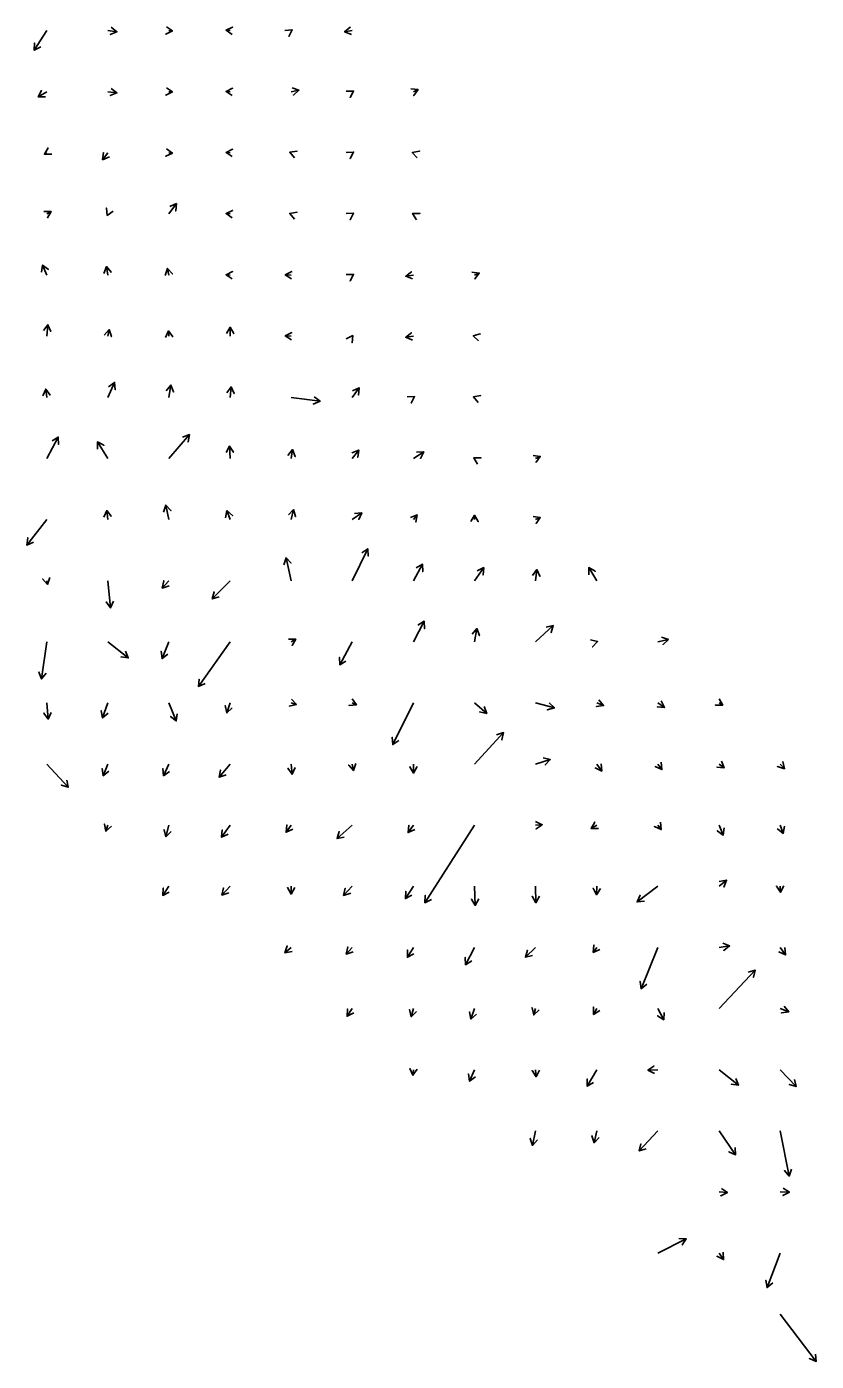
# Model space of a CAD drawing. Extents: x 954385 to 988206, y 1868364 to 1924553.
# Drawn here: x 961391 to 962037, y 1901430 to 1902522 of the extents above; entities that cross this region are included whole.
import ezdxf

# ---------------------------------------------------------------- set-up
doc = ezdxf.new("R2010")
doc.units = 0
doc.layers.add('26', color=7, linetype='Continuous')

msp = doc.modelspace()

# ---------------------------------------------------------------- linework, layer by layer
at = {"layer": '26'}
for points in [[(961407.1, 1902518.9), (961396.9, 1902502.9), (961397.2, 1902508.9), (961396.9, 1902502.9), (961402.2, 1902505.6)], [(961457.1, 1902518.9), (961464.6, 1902518), (961459.1, 1902515.7), (961464.6, 1902518), (961459.8, 1902521.6)], [(961507.1, 1902518.9), (961509.9, 1902518.7), (961504.5, 1902516.1), (961509.9, 1902518.7), (961505, 1902522.1)], [(961557.1, 1902518.9), (961553.8, 1902519.2), (961559.2, 1902521.8), (961553.8, 1902519.2), (961558.8, 1902515.8)], [(961607.1, 1902518.9), (961608, 1902519.5), (961605.3, 1902514.1), (961608, 1902519.5), (961602, 1902519)], [(961657.1, 1902518.9), (961650.8, 1902518), (961655.5, 1902521.7), (961650.8, 1902518), (961656.4, 1902515.8)], [(961407.1, 1902468.9), (961400.2, 1902464.7), (961403, 1902469.9), (961400.2, 1902464.7), (961406.2, 1902464.8)], [(961457.1, 1902468.9), (961464.6, 1902468), (961459.1, 1902465.7), (961464.6, 1902468), (961459.8, 1902471.6)], [(961507.1, 1902468.9), (961509.9, 1902468.7), (961504.5, 1902466.1), (961509.9, 1902468.7), (961505, 1902472.1)], [(961557.1, 1902468.9), (961553.8, 1902469.2), (961559.2, 1902471.8), (961553.8, 1902469.2), (961558.8, 1902465.8)], [(961607.1, 1902468.9), (961613.5, 1902470.1), (961608.9, 1902466.2), (961613.5, 1902470.1), (961607.9, 1902472.1)], [(961657.1, 1902468.9), (961658.1, 1902469.5), (961655.3, 1902464.2), (961658.1, 1902469.5), (961652.1, 1902469.3)], [(961707.1, 1902468.9), (961710.9, 1902470.6), (961707.4, 1902465.8), (961710.9, 1902470.6), (961705, 1902471.3)], [(961407.1, 1902418.9), (961405.3, 1902417.8), (961408.2, 1902423), (961405.3, 1902417.8), (961411.3, 1902417.9)], [(961457.1, 1902418.9), (961452.9, 1902413.2), (961453.6, 1902419.1), (961452.9, 1902413.2), (961458.4, 1902415.6)], [(961507.1, 1902418.9), (961509.9, 1902418.7), (961504.5, 1902416.1), (961509.9, 1902418.7), (961505, 1902422.1)], [(961557.1, 1902418.9), (961553.8, 1902419.2), (961559.2, 1902421.8), (961553.8, 1902419.2), (961558.8, 1902415.8)], [(961607.1, 1902418.9), (961606, 1902419.4), (961611.9, 1902420.3), (961606, 1902419.4), (961609.7, 1902414.7)], [(961657.1, 1902418.9), (961658.1, 1902419.5), (961655.3, 1902414.2), (961658.1, 1902419.5), (961652.1, 1902419.3)], [(961707.1, 1902418.9), (961706.2, 1902419.3), (961712.1, 1902420.4), (961706.2, 1902419.3), (961710.1, 1902414.7)], [(961407.1, 1902368.9), (961410.7, 1902371), (961407.7, 1902365.8), (961410.7, 1902371), (961404.7, 1902371)], [(961457.1, 1902368.9), (961456.6, 1902367.7), (961456, 1902373.7), (961456.6, 1902367.7), (961461.5, 1902371.2)], [(961507.1, 1902368.9), (961513.3, 1902377.4), (961512.7, 1902371.4), (961513.3, 1902377.4), (961507.8, 1902375)], [(961557.1, 1902368.9), (961553.8, 1902369.2), (961559.2, 1902371.8), (961553.8, 1902369.2), (961558.8, 1902365.8)], [(961607.1, 1902368.9), (961606, 1902369.4), (961611.9, 1902370.3), (961606, 1902369.4), (961609.7, 1902364.7)], [(961657.1, 1902368.9), (961658.1, 1902369.5), (961655.3, 1902364.2), (961658.1, 1902369.5), (961652.1, 1902369.3)], [(961707.1, 1902368.9), (961706.4, 1902369.3), (961712.4, 1902369.4), (961706.4, 1902369.3), (961709.5, 1902364.2)], [(961407.1, 1902318.9), (961403.7, 1902327.1), (961408.5, 1902323.5), (961403.7, 1902327.1), (961402.9, 1902321.2)], [(961457.1, 1902318.9), (961456.1, 1902325.9), (961459.8, 1902321.2), (961456.1, 1902325.9), (961453.9, 1902320.3)], [(961507.1, 1902318.9), (961506, 1902324.4), (961510, 1902319.9), (961506, 1902324.4), (961504.1, 1902318.7)], [(961557.1, 1902318.9), (961553.8, 1902319.2), (961559.2, 1902321.8), (961553.8, 1902319.2), (961558.8, 1902315.8)], [(961607.1, 1902318.9), (961602.3, 1902319.1), (961607.6, 1902321.9), (961602.3, 1902319.1), (961607.4, 1902315.9)], [(961657.1, 1902318.9), (961658.1, 1902319.5), (961655.3, 1902314.2), (961658.1, 1902319.5), (961652.1, 1902319.3)], [(961707.1, 1902318.9), (961700.8, 1902318), (961705.5, 1902321.7), (961700.8, 1902318), (961706.4, 1902315.8)], [(961757.1, 1902318.9), (961760.9, 1902320.6), (961757.4, 1902315.8), (961760.9, 1902320.6), (961755, 1902321.3)], [(961407.1, 1902268.9), (961408.1, 1902278.3), (961410.5, 1902272.8), (961408.1, 1902278.3), (961404.6, 1902273.5)], [(961457.1, 1902268.9), (961458.2, 1902274.3), (961460.1, 1902268.6), (961458.2, 1902274.3), (961454.2, 1902269.8)], [(961507.1, 1902268.9), (961506.7, 1902273.3), (961510.2, 1902268.5), (961506.7, 1902273.3), (961504.2, 1902267.8)], [(961557.1, 1902268.9), (961557.3, 1902276.3), (961560.2, 1902271), (961557.3, 1902276.3), (961554.2, 1902271.1)], [(961607.1, 1902268.9), (961602.3, 1902269.1), (961607.6, 1902271.9), (961602.3, 1902269.1), (961607.4, 1902265.9)], [(961657.1, 1902268.9), (961657.5, 1902269.4), (961656.9, 1902263.5), (961657.5, 1902269.4), (961652, 1902266.9)], [(961707.1, 1902268.9), (961700.8, 1902268), (961705.5, 1902271.7), (961700.8, 1902268), (961706.4, 1902265.8)], [(961757.1, 1902268.9), (961756, 1902269.2), (961761.8, 1902270.8), (961756, 1902269.2), (961760.3, 1902265)], [(961457.1, 1902218.9), (961462.6, 1902231.1), (961463.2, 1902225.1), (961462.6, 1902231.1), (961457.7, 1902227.6)], [(961507.1, 1902218.9), (961508.7, 1902228.9), (961510.9, 1902223.3), (961508.7, 1902228.9), (961504.9, 1902224.2)], [(961407.1, 1902218.9), (961406.3, 1902225.6), (961409.9, 1902220.8), (961406.3, 1902225.6), (961404, 1902220.1)], [(961557.1, 1902218.9), (961557.9, 1902227.4), (961560.4, 1902222), (961557.9, 1902227.4), (961554.4, 1902222.5)], [(961607.1, 1902218.9), (961630.8, 1902215.7), (961625.2, 1902213.4), (961630.8, 1902215.7), (961626, 1902219.4)], [(961657.1, 1902218.9), (961662.6, 1902226.7), (961662.1, 1902220.7), (961662.6, 1902226.7), (961657.2, 1902224.2)], [(961707.1, 1902218.9), (961708.1, 1902219.5), (961705.3, 1902214.2), (961708.1, 1902219.5), (961702.1, 1902219.3)], [(961757.1, 1902218.9), (961756.2, 1902219.3), (961762.1, 1902220.4), (961756.2, 1902219.3), (961760.1, 1902214.7)], [(961407.1, 1902168.9), (961416.6, 1902186.4), (961416.8, 1902180.4), (961416.6, 1902186.4), (961411.5, 1902183.3)], [(961507.1, 1902168.9), (961523.9, 1902188.4), (961522.8, 1902182.5), (961523.9, 1902188.4), (961518.2, 1902186.4)], [(961457.1, 1902168.9), (961448.6, 1902182.5), (961453.9, 1902179.7), (961448.6, 1902182.5), (961448.8, 1902176.5)], [(961557.1, 1902168.9), (961556.6, 1902179), (961559.9, 1902174), (961556.6, 1902179), (961553.9, 1902173.7)], [(961607.1, 1902168.9), (961608.3, 1902176.1), (961610.4, 1902170.5), (961608.3, 1902176.1), (961604.5, 1902171.4)], [(961657.1, 1902168.9), (961662.4, 1902175.8), (961661.6, 1902169.9), (961662.4, 1902175.8), (961656.8, 1902173.5)], [(961707.1, 1902168.9), (961715.5, 1902174.4), (961712.8, 1902169), (961715.5, 1902174.4), (961709.5, 1902174.1)], [(961757.1, 1902168.9), (961756.4, 1902169.3), (961762.4, 1902169.4), (961756.4, 1902169.3), (961759.5, 1902164.2)], [(961807.1, 1902168.9), (961810.9, 1902170.6), (961807.4, 1902165.8), (961810.9, 1902170.6), (961805, 1902171.3)], [(961507.1, 1902118.9), (961504.7, 1902130.7), (961508.7, 1902126.2), (961504.7, 1902130.7), (961502.8, 1902125)], [(961457.1, 1902118.9), (961456.2, 1902126.3), (961459.8, 1902121.6), (961456.2, 1902126.3), (961453.9, 1902120.8)], [(961557.1, 1902118.9), (961554.6, 1902126.2), (961559.2, 1902122.2), (961554.6, 1902126.2), (961553.5, 1902120.3)], [(961607.1, 1902118.9), (961608.9, 1902127.1), (961610.7, 1902121.4), (961608.9, 1902127.1), (961604.9, 1902122.7)], [(961657.1, 1902118.9), (961664.8, 1902124.5), (961662.4, 1902119), (961664.8, 1902124.5), (961658.9, 1902123.9)], [(961707.1, 1902118.9), (961710.3, 1902122.7), (961709.2, 1902116.8), (961710.3, 1902122.7), (961704.7, 1902120.7)], [(961757.1, 1902118.9), (961757.2, 1902122.5), (961760.1, 1902117.3), (961757.2, 1902122.5), (961754.1, 1902117.4)], [(961807.1, 1902118.9), (961810.9, 1902120.6), (961807.4, 1902115.8), (961810.9, 1902120.6), (961805, 1902121.3)], [(961407.1, 1902118.9), (961390.8, 1902098.1), (961391.6, 1902104), (961390.8, 1902098.1), (961396.3, 1902100.3)], [(961607.1, 1902068.9), (961602.9, 1902087.7), (961607, 1902083.3), (961602.9, 1902087.7), (961601.1, 1902081.9)], [(961657.1, 1902068.9), (961669.8, 1902095), (961670.2, 1902089), (961669.8, 1902095), (961664.8, 1902091.7)], [(961707.1, 1902068.9), (961714.6, 1902082.4), (961714.7, 1902076.4), (961714.6, 1902082.4), (961709.4, 1902079.3)], [(961757.1, 1902068.9), (961764.7, 1902079.6), (961764.1, 1902073.7), (961764.7, 1902079.6), (961759.2, 1902077.1)], [(961807.1, 1902068.9), (961808.2, 1902078), (961810.6, 1902072.5), (961808.2, 1902078), (961804.6, 1902073.2)], [(961857.1, 1902068.9), (961850.6, 1902079.6), (961855.8, 1902076.7), (961850.6, 1902079.6), (961850.7, 1902073.6)], [(961407.1, 1902068.9), (961407.7, 1902065.8), (961403.8, 1902070.4), (961407.7, 1902065.8), (961409.8, 1902071.4)], [(961457.1, 1902068.9), (961459.4, 1902046.6), (961455.9, 1902051.5), (961459.4, 1902046.6), (961461.8, 1902052.1)], [(961507.1, 1902068.9), (961501.6, 1902062.9), (961502.9, 1902068.8), (961501.6, 1902062.9), (961507.4, 1902064.7)], [(961557.1, 1902068.9), (961542.6, 1902054), (961544, 1902059.8), (961542.6, 1902054), (961548.3, 1902055.6)], [(961707.1, 1902018.9), (961715.9, 1902035.8), (961716.2, 1902029.8), (961715.9, 1902035.8), (961710.8, 1902032.6)], [(961807.1, 1902018.9), (961821.5, 1902032.2), (961819.7, 1902026.5), (961821.5, 1902032.2), (961815.6, 1902030.9)], [(961607.1, 1902018.9), (961610.8, 1902021.2), (961607.9, 1902015.9), (961610.8, 1902021.2), (961604.8, 1902021)], [(961757.1, 1902018.9), (961759.1, 1902029.7), (961761.1, 1902024), (961759.1, 1902029.7), (961755.2, 1902025.1)], [(961907.1, 1902018.9), (961915.7, 1902020.8), (961911.3, 1902016.8), (961915.7, 1902020.8), (961910, 1902022.6)], [(961407.1, 1902018.9), (961402.9, 1901988.6), (961400.7, 1901994.1), (961402.9, 1901988.6), (961406.6, 1901993.3)], [(961457.1, 1902018.9), (961473.9, 1902005.7), (961468, 1902006.6), (961473.9, 1902005.7), (961471.7, 1902011.3)], [(961507.1, 1902018.9), (961501.5, 1902005.2), (961500.7, 1902011.2), (961501.5, 1902005.2), (961506.3, 1902008.9)], [(961557.1, 1902018.9), (961531.2, 1901982.4), (961531.8, 1901988.3), (961531.2, 1901982.4), (961536.7, 1901984.9)], [(961657.1, 1902018.9), (961646.8, 1902000.1), (961646.6, 1902006.1), (961646.8, 1902000.1), (961651.9, 1902003.2)], [(961857.1, 1902018.9), (961857.8, 1902019.1), (961853.7, 1902014.7), (961857.8, 1902019.1), (961852, 1902020.5)], [(961407.1, 1901968.9), (961408.4, 1901955.7), (961404.9, 1901960.6), (961408.4, 1901955.7), (961410.9, 1901961.2)], [(961457.1, 1901968.9), (961452.8, 1901956.6), (961451.7, 1901962.5), (961452.8, 1901956.6), (961457.4, 1901960.5)], [(961507.1, 1901968.9), (961513.1, 1901954.2), (961508.4, 1901957.9), (961513.1, 1901954.2), (961513.9, 1901960.1)], [(961557.1, 1901968.9), (961554.5, 1901960.8), (961553.2, 1901966.7), (961554.5, 1901960.8), (961558.9, 1901964.8)], [(961607.1, 1901968.9), (961611.4, 1901967.7), (961605.6, 1901966.3), (961611.4, 1901967.7), (961607.3, 1901972)], [(961657.1, 1901968.9), (961660.5, 1901967.3), (961654.5, 1901966.9), (961660.5, 1901967.3), (961657.1, 1901972.3)], [(961707.1, 1901968.9), (961690.2, 1901934.9), (961689.8, 1901940.9), (961690.2, 1901934.9), (961695.2, 1901938.2)], [(961757.1, 1901968.9), (961767.1, 1901960.4), (961761.2, 1901961.5), (961767.1, 1901960.4), (961765.1, 1901966.1)], [(961807.1, 1901968.9), (961822.4, 1901964.8), (961816.6, 1901963.2), (961822.4, 1901964.8), (961818.2, 1901969)], [(961857.1, 1901968.9), (961862.7, 1901966.8), (961856.8, 1901965.9), (961862.7, 1901966.8), (961858.9, 1901971.5)], [(961907.1, 1901968.9), (961912.5, 1901965.2), (961906.5, 1901965.7), (961912.5, 1901965.2), (961909.9, 1901970.7)], [(961957.1, 1901968.9), (961960.1, 1901967.2), (961954.1, 1901967.2), (961960.1, 1901967.2), (961957.1, 1901972.4)], [(961757.1, 1901918.9), (961780.9, 1901944.6), (961779.5, 1901938.7), (961780.9, 1901944.6), (961775.1, 1901942.8)], [(961807.1, 1901918.9), (961819.1, 1901922.5), (961815, 1901918.2), (961819.1, 1901922.5), (961813.3, 1901923.9)], [(961407.1, 1901918.9), (961424.8, 1901900), (961419.1, 1901901.7), (961424.8, 1901900), (961423.5, 1901905.8)], [(961457.1, 1901918.9), (961453.4, 1901909.3), (961452.4, 1901915.2), (961453.4, 1901909.3), (961458, 1901913)], [(961507.1, 1901918.9), (961502.7, 1901909.3), (961502.2, 1901915.2), (961502.7, 1901909.3), (961507.6, 1901912.8)], [(961557.1, 1901918.9), (961548.3, 1901908.1), (961549.2, 1901914), (961548.3, 1901908.1), (961553.9, 1901910.2)], [(961607.1, 1901918.9), (961607.9, 1901910.6), (961604.4, 1901915.5), (961607.9, 1901910.6), (961610.4, 1901916)], [(961657.1, 1901918.9), (961658.2, 1901913.6), (961654.2, 1901918.1), (961658.2, 1901913.6), (961660.1, 1901919.3)], [(961707.1, 1901918.9), (961707.3, 1901911.5), (961704.2, 1901916.7), (961707.3, 1901911.5), (961710.2, 1901916.8)], [(961857.1, 1901918.9), (961861.2, 1901913.2), (961855.8, 1901915.7), (961861.2, 1901913.2), (961860.6, 1901919.2)], [(961907.1, 1901918.9), (961910.4, 1901914.4), (961904.9, 1901916.9), (961910.4, 1901914.4), (961909.8, 1901920.4)], [(961957.1, 1901918.9), (961961.3, 1901915.7), (961955.4, 1901916.5), (961961.3, 1901915.7), (961959, 1901921.3)], [(962007.1, 1901918.9), (962010.6, 1901915.1), (962004.9, 1901916.9), (962010.6, 1901915.1), (962009.3, 1901921)], [(961457.1, 1901868.9), (961455.5, 1901863.9), (961454.3, 1901869.8), (961455.5, 1901863.9), (961460, 1901868)], [(961507.1, 1901868.9), (961504.6, 1901859.4), (961503.1, 1901865.2), (961504.6, 1901859.4), (961508.9, 1901863.7)], [(961557.1, 1901868.9), (961550.2, 1901859), (961550.7, 1901865), (961550.2, 1901859), (961555.6, 1901861.6)], [(961607.1, 1901868.9), (961603, 1901863.1), (961603.6, 1901869.1), (961603, 1901863.1), (961608.4, 1901865.6)], [(961657.1, 1901868.9), (961644.6, 1901857.9), (961646.5, 1901863.6), (961644.6, 1901857.9), (961650.5, 1901859.1)], [(961707.1, 1901868.9), (961702.8, 1901862.9), (961703.4, 1901868.9), (961702.8, 1901862.9), (961708.3, 1901865.4)], [(961757.1, 1901868.9), (961716.5, 1901805.4), (961716.8, 1901811.4), (961716.5, 1901805.4), (961721.8, 1901808.1)], [(961807.1, 1901868.9), (961812.5, 1901869.2), (961807.4, 1901865.9), (961812.5, 1901869.2), (961807.1, 1901871.9)], [(961857.1, 1901868.9), (961852.5, 1901866.3), (961855.5, 1901871.5), (961852.5, 1901866.3), (961858.5, 1901866.3)], [(961907.1, 1901868.9), (961909.8, 1901865.3), (961904.3, 1901867.8), (961909.8, 1901865.3), (961909.1, 1901871.3)], [(961957.1, 1901868.9), (961960.4, 1901860.7), (961955.7, 1901864.4), (961960.4, 1901860.7), (961961.3, 1901866.7)], [(962007.1, 1901868.9), (962009.7, 1901862.1), (962005, 1901865.9), (962009.7, 1901862.1), (962010.7, 1901868)], [(961507.1, 1901818.9), (961502, 1901811.5), (961502.5, 1901817.5), (961502, 1901811.5), (961507.4, 1901814)], [(961557.1, 1901818.9), (961550.5, 1901811.7), (961551.8, 1901817.6), (961550.5, 1901811.7), (961556.2, 1901813.5)], [(961607.1, 1901818.9), (961607.1, 1901812.6), (961604.1, 1901817.8), (961607.1, 1901812.6), (961610.1, 1901817.8)], [(961657.1, 1901818.9), (961650, 1901811.5), (961651.4, 1901817.3), (961650, 1901811.5), (961655.8, 1901813.2)], [(961707.1, 1901818.9), (961700.5, 1901808.9), (961700.8, 1901814.9), (961700.5, 1901808.9), (961705.8, 1901811.6)], [(961757.1, 1901818.9), (961757.7, 1901803.3), (961754.5, 1901808.4), (961757.7, 1901803.3), (961760.5, 1901808.6)], [(961807.1, 1901818.9), (961807.3, 1901805.5), (961804.2, 1901810.7), (961807.3, 1901805.5), (961810.2, 1901810.8)], [(961857.1, 1901818.9), (961856.9, 1901812), (961854.1, 1901817.3), (961856.9, 1901812), (961860.1, 1901817.1)], [(961907.1, 1901818.9), (961890.1, 1901806.1), (961892.5, 1901811.6), (961890.1, 1901806.1), (961896.1, 1901806.8)], [(961957.1, 1901818.9), (961963.3, 1901823.9), (961961.1, 1901818.3), (961963.3, 1901823.9), (961957.3, 1901822.9)], [(962007.1, 1901818.9), (962007.4, 1901814), (962004.1, 1901819.1), (962007.4, 1901814), (962010.1, 1901819.4)], [(961607.1, 1901768.9), (961602, 1901764.5), (961603.9, 1901770.1), (961602, 1901764.5), (961607.9, 1901765.6)], [(961857.1, 1901768.9), (961854.2, 1901764.8), (961854.8, 1901770.8), (961854.2, 1901764.8), (961859.7, 1901767.3)], [(961957.1, 1901768.9), (961965.7, 1901770.2), (961961, 1901766.5), (961965.7, 1901770.2), (961960.1, 1901772.4)], [(961657.1, 1901768.9), (961652.2, 1901763.4), (961653.4, 1901769.3), (961652.2, 1901763.4), (961657.9, 1901765.3)], [(961707.1, 1901768.9), (961702.2, 1901760.8), (961702.3, 1901766.8), (961702.2, 1901760.8), (961707.5, 1901763.7)], [(961757.1, 1901768.9), (961749.8, 1901754.7), (961749.5, 1901760.7), (961749.8, 1901754.7), (961754.9, 1901758)], [(961807.1, 1901768.9), (961798.7, 1901760.8), (961800.4, 1901766.6), (961798.7, 1901760.8), (961804.5, 1901762.3)], [(961907.1, 1901768.9), (961893.3, 1901735.1), (961892.5, 1901741.1), (961893.3, 1901735.1), (961898, 1901738.8)], [(962007.1, 1901768.9), (962011.6, 1901762.8), (962006.1, 1901765.2), (962011.6, 1901762.8), (962011, 1901768.8)], [(961957.1, 1901718.9), (961986.6, 1901750.4), (961985.2, 1901744.5), (961986.6, 1901750.4), (961980.9, 1901748.6)], [(961657.1, 1901718.9), (961652.9, 1901712.6), (961653.3, 1901718.6), (961652.9, 1901712.6), (961658.3, 1901715.3)], [(961707.1, 1901718.9), (961705.3, 1901712.2), (961703.8, 1901718), (961705.3, 1901712.2), (961709.6, 1901716.5)], [(961757.1, 1901718.9), (961754.2, 1901710.3), (961753, 1901716.2), (961754.2, 1901710.3), (961758.7, 1901714.2)], [(961807.1, 1901718.9), (961805.5, 1901713.7), (961804.2, 1901719.6), (961805.5, 1901713.7), (961809.9, 1901717.8)], [(961857.1, 1901718.9), (961854.5, 1901714.1), (961854.4, 1901720.1), (961854.5, 1901714.1), (961859.6, 1901717.2)], [(961907.1, 1901718.9), (961911.9, 1901709.8), (961906.9, 1901713), (961911.9, 1901709.8), (961912.2, 1901715.8)], [(962007.1, 1901718.9), (962014.1, 1901716.1), (962008.2, 1901715.3), (962014.1, 1901716.1), (962010.4, 1901720.8)], [(961907.1, 1901668.9), (961898.9, 1901668.5), (961903.9, 1901671.8), (961898.9, 1901668.5), (961904.2, 1901665.8)], [(961707.1, 1901668.9), (961706.7, 1901664.3), (961704.2, 1901669.8), (961706.7, 1901664.3), (961710.2, 1901669.2)], [(961757.1, 1901668.9), (961753, 1901659.4), (961752.3, 1901665.4), (961753, 1901659.4), (961757.8, 1901663)], [(961807.1, 1901668.9), (961807.5, 1901663.1), (961804.2, 1901668.1), (961807.5, 1901663.1), (961810.2, 1901668.4)], [(961857.1, 1901668.9), (961849.3, 1901655.3), (961849.3, 1901661.3), (961849.3, 1901655.3), (961854.5, 1901658.3)], [(961957.1, 1901668.9), (961973, 1901656.1), (961967.1, 1901657), (961973, 1901656.1), (961970.8, 1901661.7)], [(962007.1, 1901668.9), (962020.2, 1901655), (962014.5, 1901656.8), (962020.2, 1901655), (962018.8, 1901660.9)], [(961807.1, 1901618.9), (961804.5, 1901607), (961802.7, 1901612.7), (961804.5, 1901607), (961808.5, 1901611.4)], [(961857.1, 1901618.9), (961854.9, 1901609.1), (961853.1, 1901614.9), (961854.9, 1901609.1), (961859, 1901613.5)], [(961907.1, 1901618.9), (961891.9, 1901602.4), (961893.2, 1901608.2), (961891.9, 1901602.4), (961897.6, 1901604.2)], [(961957.1, 1901618.9), (961970.6, 1901599.3), (961965.2, 1901601.8), (961970.6, 1901599.3), (961970.2, 1901605.2)], [(962007.1, 1901618.9), (962014.5, 1901581.8), (962010.6, 1901586.3), (962014.5, 1901581.8), (962016.5, 1901587.5)], [(961957.1, 1901568.9), (961963.9, 1901568.4), (961958.5, 1901565.8), (961963.9, 1901568.4), (961959, 1901571.8)], [(962007.1, 1901568.9), (962014.7, 1901568.7), (962009.4, 1901565.9), (962014.7, 1901568.7), (962009.6, 1901571.9)], [(961907.1, 1901518.9), (961930.3, 1901530.5), (961927, 1901525.5), (961930.3, 1901530.5), (961924.3, 1901530.9)], [(961957.1, 1901518.9), (961960.8, 1901513.5), (961955.4, 1901516.2), (961960.8, 1901513.5), (961960.4, 1901519.5)], [(962007.1, 1901518.9), (961996.4, 1901490.7), (961995.5, 1901496.6), (961996.4, 1901490.7), (962001.1, 1901494.5)], [(962007.1, 1901468.9), (962036.7, 1901430.3), (962031.1, 1901432.6), (962036.7, 1901430.3), (962035.9, 1901436.3)]]:
    msp.add_lwpolyline(points, dxfattribs=at)

doc.saveas('drawing.dxf')
